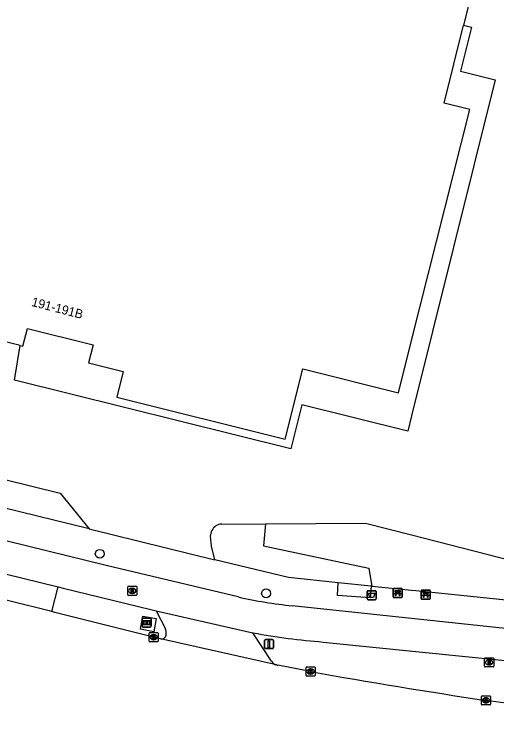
# Model space of a CAD drawing. Extents: x 161771 to 163125, y 382479 to 383177.
# Drawn here: x 162956.2 to 163009.4, y 382485.2 to 382563.7 of the extents above; entities that cross this region are included whole.
import ezdxf

# ---------------------------------------------------------------- set-up
doc = ezdxf.new("R2010")
doc.units = 0
for name, color, linetype in [('IMGEO_Afvalbak', 7, 'Continuous'), ('IMGEO_Bank', 7, 'Continuous'), ('IMGEO_Berm_groen', 7, 'Continuous'), ('IMGEO_Boom', 7, 'Continuous'), ('IMGEO_Fietspad_gesloten', 7, 'Continuous'), ('IMGEO_Haag', 7, 'Continuous'), ('IMGEO_Informatiebord', 7, 'Continuous'), ('IMGEO_Kolk', 7, 'Continuous'), ('IMGEO_Pand', 7, 'Continuous'), ('IMGEO_Pand_nummerreeks', 7, 'Continuous'), ('IMGEO_Parkeervlak_open', 7, 'Continuous'), ('IMGEO_Rijbaan_lokaal_gesloten', 7, 'Continuous'), ('IMGEO_Rijbaan_lokaal_open', 7, 'Continuous'), ('IMGEO_Rioolput', 7, 'Continuous'), ('IMGEO_Verkeersbordpaal', 7, 'Continuous'), ('IMGEO_Voetpad_gesloten', 7, 'Continuous'), ('IMGEO_Voetpad_open', 7, 'Continuous')]:
    doc.layers.add(name, color=color, linetype=linetype)

msp = doc.modelspace()

# ---------------------------------------------------------------- linework, layer by layer
at = {"layer": 'IMGEO_Afvalbak'}
for p, q in [((162995.109, 382499.125), (162995.109, 382499.925)), ((162995.109, 382499.925), (162995.109, 382499.125)), ((162995.209, 382500.025), (162995.999, 382500.025)), ((162995.999, 382500.025), (162995.209, 382500.025)), ((162996.099, 382499.925), (162996.099, 382499.125)), ((162996.099, 382499.125), (162996.099, 382499.925)), ((162995.999, 382499.025), (162995.209, 382499.025)), ((162995.209, 382499.025), (162995.999, 382499.025))]:
    msp.add_line(p, q, dxfattribs=at)
msp.add_lwpolyline([(162995.252, 382499.739), (162995.956, 382499.739), (162995.807, 382499.269), (162995.401, 382499.269), (162995.252, 382499.739)], dxfattribs=at)
for centre, start, end in [((162995.209, 382499.925), 90, 180), ((162995.209, 382499.925), 90, 180), ((162995.999, 382499.925), 0, 90), ((162995.999, 382499.925), 360, 90), ((162995.209, 382499.125), 180, 270), ((162995.209, 382499.125), 180, 270), ((162995.999, 382499.125), 270, 0), ((162995.999, 382499.125), 270, 0)]:
    msp.add_arc(centre, 0.1, start, end, dxfattribs=at)
at = {"layer": 'IMGEO_Bank'}
for p, q in [((162997.97, 382499.353), (162997.97, 382500.194)), ((162997.97, 382500.194), (162997.97, 382499.353)), ((162998.045, 382500.278), (162998.886, 382500.278)), ((162998.886, 382500.278), (162998.045, 382500.278)), ((162998.97, 382500.203), (162998.97, 382499.362)), ((162998.97, 382499.362), (162998.97, 382500.203)), ((162998.667, 382499.676), (162998.274, 382499.676)), ((162998.279, 382499.784), (162998.279, 382499.89)), ((162998.323, 382499.89), (162998.323, 382499.784)), ((162998.611, 382499.896), (162998.329, 382499.896)), ((162998.329, 382499.778), (162998.611, 382499.778)), ((162998.617, 382499.784), (162998.617, 382499.89)), ((162998.661, 382499.89), (162998.661, 382499.784)), ((163001.063, 382499.16), (163001.063, 382500.001)), ((163001.063, 382500.001), (163001.063, 382499.16)), ((163001.138, 382500.085), (163001.979, 382500.085)), ((163001.979, 382500.085), (163001.138, 382500.085)), ((163001.76, 382499.483), (163001.367, 382499.483)), ((163001.372, 382499.591), (163001.372, 382499.697)), ((163001.416, 382499.697), (163001.416, 382499.591)), ((163001.704, 382499.703), (163001.422, 382499.703)), ((163001.422, 382499.585), (163001.704, 382499.585)), ((163001.71, 382499.591), (163001.71, 382499.697)), ((163001.754, 382499.697), (163001.754, 382499.591)), ((163002.063, 382500.01), (163002.063, 382499.169)), ((163002.063, 382499.169), (163002.063, 382500.01)), ((162998.895, 382499.278), (162998.054, 382499.278)), ((162998.054, 382499.278), (162998.895, 382499.278)), ((163001.988, 382499.085), (163001.147, 382499.085)), ((163001.147, 382499.085), (163001.988, 382499.085))]:
    msp.add_line(p, q, dxfattribs=at)
for points in [[(162998.217, 382499.676), (162998.075, 382499.676), (162998.187, 382499.778), (162998.273, 382499.778)], [(162998.273, 382499.896), (162998.187, 382499.896), (162998.187, 382500.057), (162998.75, 382500.057), (162998.75, 382499.896), (162998.667, 382499.896)], [(162998.267, 382499.669), (162998.267, 382499.462), (162998.224, 382499.462), (162998.224, 382499.669)], [(162998.667, 382499.778), (162998.75, 382499.778), (162998.862, 382499.676), (162998.723, 382499.676)], [(162998.717, 382499.669), (162998.717, 382499.462), (162998.673, 382499.462), (162998.673, 382499.669)], [(163001.31, 382499.483), (163001.168, 382499.483), (163001.28, 382499.585), (163001.366, 382499.585)], [(163001.366, 382499.703), (163001.28, 382499.703), (163001.28, 382499.864), (163001.843, 382499.864), (163001.843, 382499.703), (163001.76, 382499.703)], [(163001.36, 382499.476), (163001.36, 382499.269), (163001.317, 382499.269), (163001.317, 382499.476)], [(163001.76, 382499.585), (163001.843, 382499.585), (163001.955, 382499.483), (163001.816, 382499.483)], [(163001.81, 382499.476), (163001.81, 382499.269), (163001.766, 382499.269), (163001.766, 382499.476)]]:
    msp.add_lwpolyline(points, dxfattribs=at)
for centre, radius, start, end in [((162998.048, 382500.2), 0.0779, 92.4484, 184.28452), ((162998.048, 382500.2), 0.0779, 92.4484, 184.28452), ((162998.892, 382500.2), 0.0779, 2.4484, 94.28452), ((162998.892, 382500.2), 0.0779, 2.4484, 94.28452), ((162998.048, 382499.356), 0.0779, 182.4484, 274.28452), ((162998.048, 382499.356), 0.0779, 182.4484, 274.28452), ((162998.217, 382499.669), 0.00671, 2.89567, 87.10433), ((162998.274, 382499.669), 0.00671, 92.89567, 177.10433), ((162998.272, 382499.889), 0.00671, 2.89567, 87.10433), ((162998.272, 382499.785), 0.00671, 272.89567, 357.10433), ((162998.329, 382499.889), 0.00671, 92.89567, 177.10433), ((162998.329, 382499.785), 0.00671, 182.89567, 267.10433), ((162998.611, 382499.889), 0.00671, 2.89567, 87.10433), ((162998.611, 382499.785), 0.00671, 272.89567, 357.10433), ((162998.668, 382499.889), 0.00671, 92.89567, 177.10433), ((162998.668, 382499.785), 0.00671, 182.89567, 267.10433), ((162998.666, 382499.669), 0.00671, 2.89567, 87.10433), ((162998.723, 382499.669), 0.00671, 92.89567, 177.10433), ((162998.892, 382499.356), 0.0779, 272.4484, 4.28452), ((162998.892, 382499.356), 0.0779, 272.4484, 4.28452), ((163001.141, 382500.007), 0.0779, 92.4484, 184.28452), ((163001.141, 382500.007), 0.0779, 92.4484, 184.28452), ((163001.31, 382499.476), 0.00671, 2.89567, 87.10433), ((163001.367, 382499.476), 0.00671, 92.89567, 177.10433), ((163001.365, 382499.696), 0.00671, 2.89567, 87.10433), ((163001.365, 382499.592), 0.00671, 272.89567, 357.10433), ((163001.422, 382499.696), 0.00671, 92.89567, 177.10433), ((163001.422, 382499.592), 0.00671, 182.89567, 267.10433), ((163001.704, 382499.696), 0.00671, 2.89567, 87.10433), ((163001.704, 382499.592), 0.00671, 272.89567, 357.10433), ((163001.761, 382499.696), 0.00671, 92.89567, 177.10433), ((163001.761, 382499.592), 0.00671, 182.89567, 267.10433), ((163001.759, 382499.476), 0.00671, 2.89567, 87.10433), ((163001.816, 382499.476), 0.00671, 92.89567, 177.10433), ((163001.985, 382500.007), 0.0779, 2.4484, 94.28452), ((163001.985, 382500.007), 0.0779, 2.4484, 94.28452), ((163001.141, 382499.163), 0.0779, 182.4484, 274.28452), ((163001.141, 382499.163), 0.0779, 182.4484, 274.28452), ((163001.985, 382499.163), 0.0779, 272.4484, 4.28452), ((163001.985, 382499.163), 0.0779, 272.4484, 4.28452)]:
    msp.add_arc(centre, radius, start, end, dxfattribs=at)
at = {"layer": 'IMGEO_Berm_groen'}
msp.add_lwpolyline([(162983.876, 382507.397), (162994.907, 382507.493), (163000, 382506.191), (163012.447, 382503.008)], dxfattribs=at)
at = {"layer": 'IMGEO_Boom'}
for centre in [(162965.594, 382504.1), (162983.948, 382499.728)]:
    msp.add_circle(centre, 0.489, dxfattribs=at)
at = {"layer": 'IMGEO_Fietspad_gesloten'}
for points in [[(162980.882, 382499.331), (162978.089, 382500), (162966.31, 382502.822), (162901.309, 382518.767), (162872.732, 382525.672)], [(162937.857, 382506.101), (162961.005, 382500.453)], [(162961.005, 382500.453), (162961.545, 382500.321), (162971.246, 382497.941), (162971.82, 382497.811)], [(163011.361, 382495.742), (163000, 382496.951), (162986.836, 382498.352)], [(162982.479, 382495.39), (162982.525, 382495.379)], [(162990.262, 382494.362), (163011.06, 382492.234)]]:
    msp.add_lwpolyline(points, dxfattribs=at)
for centre, radius, start, end in [((162992.375, 382550.632), 52.573, 257.37274, 263.95239), ((162995.523, 382564.321), 70.157, 259.32345, 265.69978)]:
    msp.add_arc(centre, radius, start, end, dxfattribs=at)
at = {"layer": 'IMGEO_Haag'}
for points in [[(162926.127, 382516.218), (162926.943, 382519.244), (162961.224, 382510.791), (162964.424, 382506.837)], [(162979.061, 382507.384), (162983.876, 382507.397)], [(162983.876, 382507.397), (162983.672, 382504.959), (162995.288, 382502.503), (162995.623, 382500.504)], [(162978.302, 382503.438), (162977.924, 382504.93), (162977.813, 382506.03), (162977.964, 382506.663)]]:
    msp.add_lwpolyline(points, dxfattribs=at)
msp.add_arc((162979.16, 382506.039), 1.349, 94.20206, 152.42754, dxfattribs=at)
at = {"layer": 'IMGEO_Informatiebord'}
for p, q in [((162970.374, 382497.006), (162971.164, 382497.006)), ((162971.164, 382497.006), (162970.374, 382497.006)), ((162970.274, 382496.106), (162970.274, 382496.906)), ((162970.274, 382496.906), (162970.274, 382496.106)), ((162971.264, 382496.906), (162971.264, 382496.106)), ((162971.264, 382496.106), (162971.264, 382496.906)), ((162971.164, 382496.006), (162970.374, 382496.006)), ((162970.374, 382496.006), (162971.164, 382496.006))]:
    msp.add_line(p, q, dxfattribs=at)
for points in [[(162970.375, 382496.738), (162971.163, 382496.738), (162971.163, 382496.274), (162970.375, 382496.274), (162970.375, 382496.738)], [(162970.44, 382496.673), (162970.44, 382496.339), (162970.715, 382496.339), (162970.716, 382496.552), (162970.82, 382496.553), (162970.821, 382496.339), (162971.098, 382496.339), (162971.098, 382496.673), (162970.822, 382496.673), (162970.822, 382496.593), (162970.716, 382496.593), (162970.716, 382496.673), (162970.44, 382496.673)]]:
    msp.add_lwpolyline(points, dxfattribs=at)
for centre, start, end in [((162970.374, 382496.906), 90, 180), ((162970.374, 382496.906), 90, 180), ((162971.164, 382496.906), 0, 90), ((162971.164, 382496.906), 360, 90), ((162970.374, 382496.106), 180, 270), ((162970.374, 382496.106), 180, 270), ((162971.164, 382496.106), 270, 0), ((162971.164, 382496.106), 270, 0)]:
    msp.add_arc(centre, 0.1, start, end, dxfattribs=at)
at = {"layer": 'IMGEO_Kolk'}
for p, q in [((162971.04, 382494.47), (162971.04, 382495.322)), ((162971.115, 382495.396), (162971.967, 382495.396)), ((162971.528, 382495.176), (162971.553, 382495.176)), ((162972.041, 382495.322), (162972.041, 382494.47)), ((162971.967, 382494.396), (162971.115, 382494.396)), ((162971.551, 382494.616), (162971.526, 382494.616)), ((162988.359, 382490.678), (162988.359, 382491.53)), ((162988.434, 382491.604), (162989.286, 382491.604)), ((162989.36, 382491.53), (162989.36, 382490.678)), ((162988.87, 382490.824), (162988.845, 382490.824)), ((162988.847, 382491.384), (162988.872, 382491.384)), ((162989.286, 382490.604), (162988.434, 382490.604)), ((163007.779, 382488.422), (163008.631, 382488.422)), ((163007.704, 382487.496), (163007.704, 382488.348)), ((163008.215, 382487.642), (163008.19, 382487.642)), ((163008.192, 382488.202), (163008.217, 382488.202)), ((163008.705, 382488.348), (163008.705, 382487.496)), ((163008.631, 382487.422), (163007.779, 382487.422))]:
    msp.add_line(p, q, dxfattribs=at)
for points in [[(162971.04, 382494.47), (162971.04, 382495.322)], [(162971.115, 382495.396), (162971.967, 382495.396)], [(162971.361, 382495.096), (162971.484, 382495.096), (162971.484, 382494.945), (162971.614, 382495.096), (162971.778, 382495.096), (162971.632, 382494.945), (162971.785, 382494.696), (162971.633, 382494.696), (162971.548, 382494.86), (162971.484, 382494.793), (162971.484, 382494.696), (162971.361, 382494.696), (162971.361, 382495.096)], [(162972.041, 382495.322), (162972.041, 382494.47)], [(162971.967, 382494.396), (162971.115, 382494.396)], [(162988.359, 382490.678), (162988.359, 382491.53)], [(162988.434, 382491.604), (162989.286, 382491.604)], [(162989.36, 382491.53), (162989.36, 382490.678)], [(162988.68, 382491.304), (162988.803, 382491.304), (162988.803, 382491.153), (162988.933, 382491.304), (162989.097, 382491.304), (162988.951, 382491.153), (162989.104, 382490.904), (162988.952, 382490.904), (162988.867, 382491.068), (162988.803, 382491.001), (162988.803, 382490.904), (162988.68, 382490.904), (162988.68, 382491.304)], [(162989.286, 382490.604), (162988.434, 382490.604)], [(163007.779, 382488.422), (163008.631, 382488.422)], [(163007.704, 382487.496), (163007.704, 382488.348)], [(163008.025, 382488.122), (163008.148, 382488.122), (163008.148, 382487.971), (163008.278, 382488.122), (163008.442, 382488.122), (163008.296, 382487.971), (163008.449, 382487.722), (163008.297, 382487.722), (163008.212, 382487.886), (163008.148, 382487.819), (163008.148, 382487.722), (163008.025, 382487.722), (163008.025, 382488.122)], [(163008.705, 382488.348), (163008.705, 382487.496)], [(163008.631, 382487.422), (163007.779, 382487.422)]]:
    msp.add_lwpolyline(points, dxfattribs=at)
for centre, start, end in [((162971.117, 382495.32), 91.55205, 178.44795), ((162971.117, 382495.32), 91.55205, 178.44795), ((162971.965, 382495.32), 1.55205, 88.44795), ((162971.965, 382495.32), 1.55205, 88.44795), ((162971.117, 382494.472), 181.55205, 268.44795), ((162971.117, 382494.472), 181.55205, 268.44795), ((162971.965, 382494.472), 271.55205, 358.44795), ((162971.965, 382494.472), 271.55205, 358.44795), ((162988.436, 382491.528), 91.55205, 178.44795), ((162988.436, 382491.528), 91.55205, 178.44795), ((162989.284, 382491.528), 1.55205, 88.44795), ((162989.284, 382491.528), 1.55205, 88.44795), ((162988.436, 382490.68), 181.55205, 268.44795), ((162988.436, 382490.68), 181.55205, 268.44795), ((162989.284, 382490.68), 271.55205, 358.44795), ((162989.284, 382490.68), 271.55205, 358.44795), ((163007.781, 382488.346), 91.55205, 178.44795), ((163007.781, 382488.346), 91.55205, 178.44795), ((163008.629, 382488.346), 1.55205, 88.44795), ((163008.629, 382488.346), 1.55205, 88.44795), ((163007.781, 382487.498), 181.55205, 268.44795), ((163007.781, 382487.498), 181.55205, 268.44795), ((163008.629, 382487.498), 271.55205, 358.44795), ((163008.629, 382487.498), 271.55205, 358.44795)]:
    msp.add_arc(centre, 0.0765, start, end, dxfattribs=at)
for centre, major_axis, ratio, start_param, end_param in [((162971.527, 382494.896), (-0.387, 0.002), 0.722429, 4.712389, 7.853982), ((162971.552, 382494.896), (-0.39, 0.002), 0.717154, 1.570796, 4.712389), ((162988.846, 382491.104), (-0.387, 0.002), 0.722429, 4.712389, 7.853982), ((162988.871, 382491.104), (-0.39, 0.002), 0.717154, 1.570796, 4.712389), ((163008.191, 382487.922), (-0.387, 0.002), 0.722429, 4.712389, 7.853982), ((163008.216, 382487.922), (-0.39, 0.002), 0.717154, 1.570796, 4.712389)]:
    msp.add_ellipse(centre, major_axis=major_axis, ratio=ratio, start_param=start_param, end_param=end_param, dxfattribs=at)
at = {"layer": 'IMGEO_Pand'}
for points in [[(162956.813, 382527.097), (162929.311, 382533.957), (162931.04, 382540.889), (162931.636, 382540.74), (162932.127, 382542.708), (162926.707, 382544.061), (162924.273, 382534.313), (162917.479, 382536.009), (162918.69, 382540.86), (162919.912, 382545.755), (162931.614, 382592.409), (162972.875, 382582.123), (162981.046, 382580.086), (162979.222, 382572.774), (162980.639, 382570.415), (162986.463, 382568.962), (162987.79, 382574.281), (163000, 382571.231), (163002.603, 382570.581), (163007.454, 382569.37), (163005.733, 382562.45)], [(162956.813, 382527.097), (162957.116, 382527.021), (162957.605, 382528.98), (162964.849, 382527.173), (162964.353, 382525.184), (162968.176, 382524.23), (162967.464, 382521.375), (162986.058, 382516.737), (162987.993, 382524.498), (162998.551, 382521.865), (163000, 382527.629), (163006.411, 382553.131), (163003.59, 382553.832), (163005.733, 382562.45)]]:
    msp.add_lwpolyline(points, dxfattribs=at)
at = {"layer": 'IMGEO_Parkeervlak_open'}
msp.add_lwpolyline([(163005.733, 382562.45), (163006.615, 382562.23), (163005.404, 382557.361), (163009.221, 382556.412), (163000, 382519.329), (162999.575, 382517.62), (162987.891, 382520.534), (162986.678, 382515.672), (162956.184, 382523.278), (162956.813, 382527.097)], dxfattribs=at)
at = {"layer": 'IMGEO_Rijbaan_lokaal_gesloten'}
for points in [[(162960.31, 382497.717), (162950.777, 382500.077), (162937.204, 382503.438)], [(162972.298, 382494.71), (162971.541, 382494.896), (162960.641, 382497.635), (162960.31, 382497.717)], [(162985.084, 382491.835), (162972.298, 382494.71)], [(162988.86, 382491.104), (162985.238, 382491.807)], [(163010.415, 382485.224), (163010.968, 382487.53), (163008.205, 382487.922)]]:
    msp.add_lwpolyline(points, dxfattribs=at)
for centre, radius, start, end in [((162985.294, 382492.551), 0.746, 253.67638, 265.71393), ((163100.138, 383107.223), 626.087, 259.762132, 261.556335)]:
    msp.add_arc(centre, radius, start, end, dxfattribs=at)
at = {"layer": 'IMGEO_Rijbaan_lokaal_open'}
for points in [[(162971.82, 382497.811), (162982.479, 382495.39)], [(162971.82, 382497.811), (162972.804, 382495.879)], [(162984.554, 382492.233), (162982.479, 382495.39)]]:
    msp.add_lwpolyline(points, dxfattribs=at)
for centre, radius, start, end in [((162971.716, 382495.335), 1.217, 349.97902, 26.57816), ((162972.395, 382495.231), 0.53, 259.41943, 348.26069), ((162985.315, 382492.695), 0.89, 211.24376, 254.94729)]:
    msp.add_arc(centre, radius, start, end, dxfattribs=at)
at = {"layer": 'IMGEO_Rioolput'}
for p, q in [((162968.675, 382499.582), (162968.675, 382500.434)), ((162968.75, 382500.508), (162969.602, 382500.508)), ((162969.163, 382500.288), (162969.188, 382500.288)), ((162969.676, 382500.434), (162969.676, 382499.582)), ((162969.602, 382499.508), (162968.75, 382499.508)), ((162969.186, 382499.728), (162969.161, 382499.728)), ((163008.061, 382491.688), (163008.061, 382492.54)), ((163008.136, 382492.614), (163008.988, 382492.614)), ((163008.549, 382492.394), (163008.574, 382492.394)), ((163009.062, 382492.54), (163009.062, 382491.688)), ((163008.988, 382491.614), (163008.136, 382491.614)), ((163008.572, 382491.834), (163008.547, 382491.834))]:
    msp.add_line(p, q, dxfattribs=at)
for points in [[(162968.675, 382499.582), (162968.675, 382500.434)], [(162968.75, 382500.508), (162969.602, 382500.508)], [(162969.264, 382500.206), (162969.012, 382500.208), (162969.012, 382499.808)], [(162969.19, 382500.127), (162969.136, 382500.127), (162969.136, 382500.046)], [(162969.676, 382500.434), (162969.676, 382499.582)], [(162969.602, 382499.508), (162968.75, 382499.508)], [(162969.012, 382499.808), (162969.136, 382499.808), (162969.136, 382499.97), (162969.147, 382499.97)], [(162969.136, 382500.046), (162969.188, 382500.046)], [(162969.194, 382499.941), (162969.265, 382499.808), (162969.405, 382499.808), (162969.34, 382499.934)], [(163008.061, 382491.688), (163008.061, 382492.54)], [(163008.136, 382492.614), (163008.988, 382492.614)], [(163008.65, 382492.312), (163008.398, 382492.314), (163008.398, 382491.914)], [(163009.062, 382492.54), (163009.062, 382491.688)], [(163008.988, 382491.614), (163008.136, 382491.614)], [(163008.398, 382491.914), (163008.522, 382491.914), (163008.522, 382492.076), (163008.533, 382492.076)], [(163008.576, 382492.233), (163008.522, 382492.233), (163008.522, 382492.152)], [(163008.522, 382492.152), (163008.574, 382492.152)], [(163008.58, 382492.047), (163008.651, 382491.914), (163008.791, 382491.914), (163008.726, 382492.04)]]:
    msp.add_lwpolyline(points, dxfattribs=at)
for centre, radius, start, end in [((162968.752, 382500.432), 0.0765, 91.55205, 178.44795), ((162968.752, 382500.432), 0.0765, 91.55205, 178.44795), ((162969.196, 382500.031), 0.0964, 77.00612, 93.18647), ((162969.21, 382500.088), 0.0378, 276.66336, 79.67722), ((162969.263, 382500.096), 0.109, 350.36119, 89.41601), ((162969.6, 382500.432), 0.0765, 1.55205, 88.44795), ((162969.6, 382500.432), 0.0765, 1.55205, 88.44795), ((162968.752, 382499.584), 0.0765, 181.55205, 268.44795), ((162968.752, 382499.584), 0.0765, 181.55205, 268.44795), ((162969.146, 382499.917), 0.0533, 26.02933, 88.69889), ((162969.172, 382500.235), 0.19, 274.7715, 282.96867), ((162969.261, 382500.096), 0.112, 277.58423, 350.98172), ((162969.245, 382499.881), 0.108, 29.51342, 73.79051), ((162969.6, 382499.584), 0.0765, 271.55205, 358.44795), ((162969.6, 382499.584), 0.0765, 271.55205, 358.44795), ((163008.138, 382492.538), 0.0765, 91.55205, 178.44795), ((163008.138, 382492.538), 0.0765, 91.55205, 178.44795), ((163008.649, 382492.202), 0.109, 350.36119, 89.41601), ((163008.986, 382492.538), 0.0765, 1.55205, 88.44795), ((163008.986, 382492.538), 0.0765, 1.55205, 88.44795), ((163008.138, 382491.69), 0.0765, 181.55205, 268.44795), ((163008.138, 382491.69), 0.0765, 181.55205, 268.44795), ((163008.532, 382492.023), 0.0533, 26.02933, 88.69889), ((163008.558, 382492.341), 0.19, 274.7715, 282.96867), ((163008.582, 382492.137), 0.0964, 77.00612, 93.18647), ((163008.596, 382492.194), 0.0378, 276.66336, 79.67722), ((163008.647, 382492.202), 0.112, 277.58423, 350.98172), ((163008.631, 382491.987), 0.108, 29.51342, 73.79051), ((163008.986, 382491.69), 0.0765, 271.55205, 358.44795), ((163008.986, 382491.69), 0.0765, 271.55205, 358.44795)]:
    msp.add_arc(centre, radius, start, end, dxfattribs=at)
for centre, major_axis, ratio, start_param, end_param in [((162969.162, 382500.008), (-0.387, 0.002), 0.722429, 4.712389, 7.853982), ((162969.187, 382500.008), (-0.39, 0.002), 0.717154, 1.570796, 4.712389), ((163008.548, 382492.114), (-0.387, 0.002), 0.722429, 4.712389, 7.853982), ((163008.573, 382492.114), (-0.39, 0.002), 0.717154, 1.570796, 4.712389)]:
    msp.add_ellipse(centre, major_axis=major_axis, ratio=ratio, start_param=start_param, end_param=end_param, dxfattribs=at)
at = {"layer": 'IMGEO_Verkeersbordpaal'}
for p, q in [((162983.771, 382493.729), (162983.771, 382494.529)), ((162983.771, 382494.529), (162983.771, 382493.729)), ((162983.871, 382494.629), (162984.661, 382494.629)), ((162984.661, 382494.629), (162983.871, 382494.629)), ((162984.761, 382494.529), (162984.761, 382493.729)), ((162984.761, 382493.729), (162984.761, 382494.529)), ((162984.661, 382493.629), (162983.871, 382493.629)), ((162983.871, 382493.629), (162984.661, 382493.629))]:
    msp.add_line(p, q, dxfattribs=at)
msp.add_lwpolyline([(162984.191, 382494.504), (162984.341, 382494.504), (162984.341, 382493.754), (162984.191, 382493.754), (162984.191, 382494.504)], dxfattribs=at)
for centre, start, end in [((162983.871, 382494.529), 90, 180), ((162983.871, 382494.529), 90, 180), ((162984.661, 382494.529), 0, 90), ((162984.661, 382494.529), 360, 90), ((162983.871, 382493.729), 180, 270), ((162983.871, 382493.729), 180, 270), ((162984.661, 382493.729), 270, 0), ((162984.661, 382493.729), 270, 0)]:
    msp.add_arc(centre, 0.1, start, end, dxfattribs=at)
at = {"layer": 'IMGEO_Voetpad_gesloten'}
for points in [[(162960.31, 382497.717), (162961.005, 382500.453)], [(162995.544, 382500.512), (162995.44, 382499.25), (162991.816, 382499.496), (162991.908, 382500.896)], [(162995.544, 382500.512), (162991.908, 382500.896)]]:
    msp.add_lwpolyline(points, dxfattribs=at)
at = {"layer": 'IMGEO_Voetpad_open'}
for points in [[(162964.424, 382506.837), (162926.127, 382516.218)], [(162964.424, 382506.837), (162978.302, 382503.438)], [(162991.908, 382500.896), (162986.415, 382501.477), (162978.302, 382503.438)], [(162995.623, 382500.504), (162995.544, 382500.512)], [(163013.282, 382498.668), (163000.471, 382500), (163000, 382500.049), (162995.623, 382500.504)], [(162970.363, 382497.217), (162971.808, 382496.962), (162971.553, 382495.493), (162970.073, 382495.784), (162970.363, 382497.217)]]:
    msp.add_lwpolyline(points, dxfattribs=at)

# ---------------------------------------------------------------- texts
at = {"layer": 'IMGEO_Pand_nummerreeks'}
msp.add_text('191-191B', height=1, rotation=345.46554, dxfattribs=at).set_placement((162957.99, 382531.471))

doc.saveas('drawing.dxf')
